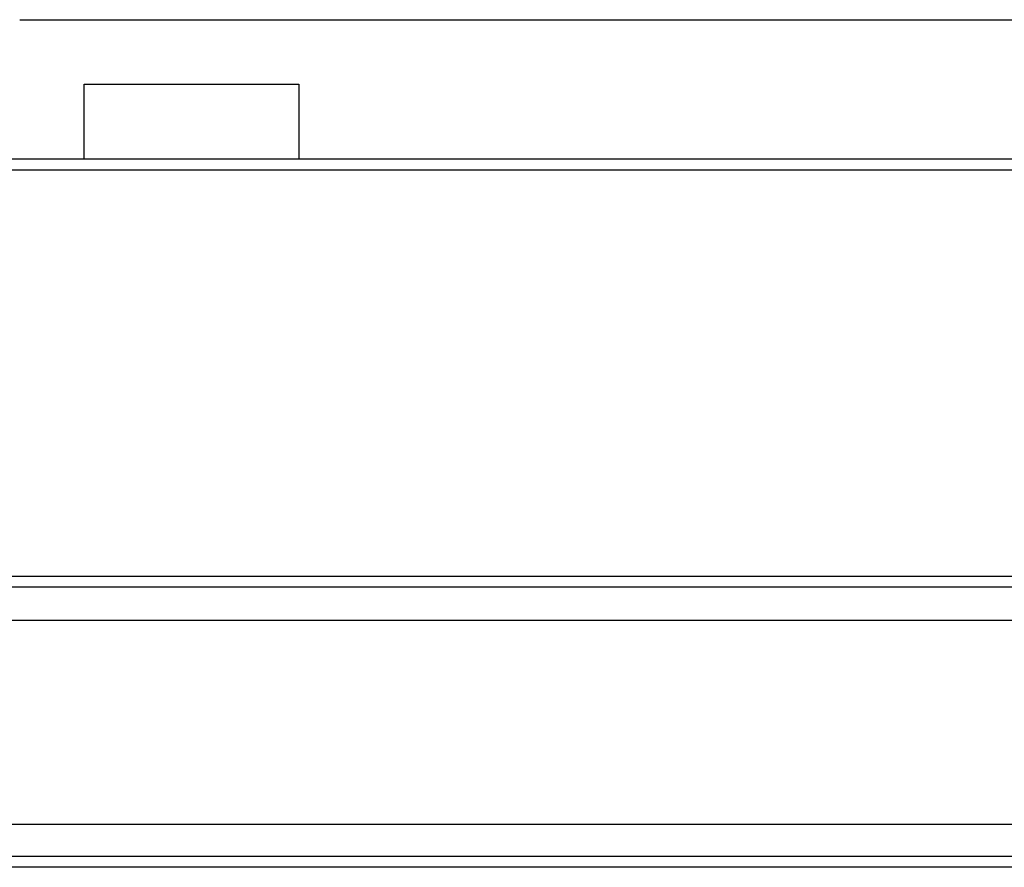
# Model space of a CAD drawing. Header units: millimetres. Extents: x 2891 to 6329, y -1599 to 860.
# Tile 571 of 620: x 5378 to 5424, y 81 to 121. Entities that reach past the tile are written whole.
import ezdxf
from ezdxf.lldxf.tags import DXFTag

# ---------------------------------------------------------------- set-up
doc = ezdxf.new("R2010")
doc.units = ezdxf.units.MM
doc.layers.get('0').update_dxf_attribs({"linetype": 'CONTINUOUS'})
tags = doc.linetypes.add('DASHED', pattern=[25.72, 12.86, -12.86]).pattern_tags.tags
tags[6:7] = [DXFTag(74, 4), DXFTag(75, 0), DXFTag(340, '0'), DXFTag(46, 0.0), DXFTag(50, 0.0), DXFTag(44, 0.0), DXFTag(45, 0.0)]
tags[4:5] = [DXFTag(74, 4), DXFTag(75, 0), DXFTag(340, '0'), DXFTag(46, 0.0), DXFTag(50, 0.0), DXFTag(44, 0.0), DXFTag(45, 0.0)]

msp = doc.modelspace()

# ---------------------------------------------------------------- linework, layer by layer
at = {"linetype": 'Continuous'}
for p, q in [((5378.438, 120.515), (5476.532, 120.515)), ((5381.432, 117.515), (5391.432, 117.515)), ((5381.432, 114.015), (5381.432, 117.515)), ((5391.432, 117.515), (5391.432, 114.015)), ((5638.106, 114.016), (5374.932, 114.015)), ((5633.42, 94.565), (5374.932, 94.565)), ((5630.637, 83.016), (5374.932, 83.015)), ((5630.155, 81.016), (5374.932, 81.015))]:
    msp.add_line(p, q, dxfattribs=at)
msp.add_line((5286.932, 113.515), (5728.932, 113.515))
at = {"linetype": 'DASHED'}
for p, q in [((5632.926, 92.516), (5374.932, 92.515)), ((5630.276, 81.516), (5374.932, 81.515))]:
    msp.add_line(p, q, dxfattribs=at)
at = {"linetype": 'Continuous'}
msp.add_open_spline([(5633.3, 94.065), (5374.932, 94.065)], degree=1, dxfattribs=at)

doc.saveas('drawing.dxf')
